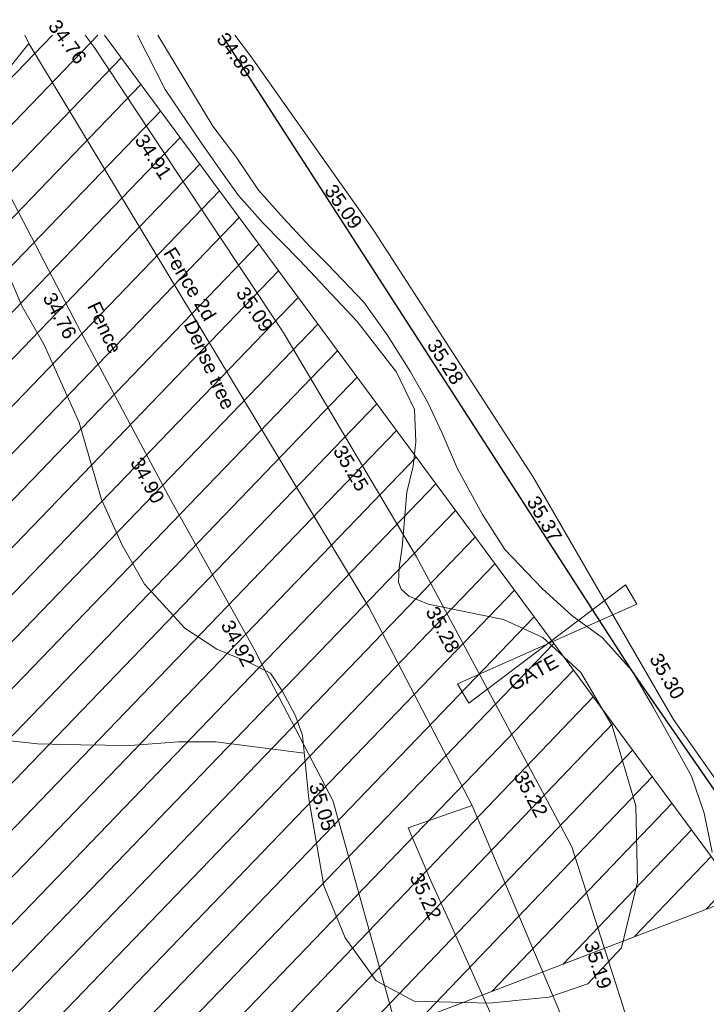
# Model space of a CAD drawing. Header units: millimetres. Extents: x -287732 to 520720, y -103372 to 287754.
# Tile 379 of 380: x 414978 to 433401, y 256019 to 282431. Entities that reach past the tile are written whole.
import ezdxf

# ---------------------------------------------------------------- set-up
doc = ezdxf.new("R2010")
doc.units = ezdxf.units.MM
doc.linetypes.add('IMPORT-HIDDEN2 _3_', pattern=[4762.5, 3175, -1587.5])
doc.linetypes.add('IMPORT-UG_ELEC_STREET LIGHTING_QLB2 _2_', pattern=[2700, 1500, -300.0000000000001, 0, -250, 150, -300.0000000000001, 0, -200])
for name, color, linetype, lineweight, true_color in [('00_UAV_CONCRETE', 9, 'Continuous', 9, 0x808080), ('00_UAV_FENCE', 7, 'Continuous', 9, 0x264c2f), ('00_UAV_FENCE_2D', 7, 'Continuous', 9, 0x264c2f), ('00_UAV_GATE', 7, 'Continuous', 9, 0xa50000), ('00_UAV_TREE_LINE', 7, 'Continuous', 9, 0x52a552), ('01_DTM_CONTOUR_MJR', 7, 'Continuous', 9, 0x7f3f00), ('12333-PUM-2D-U-0001-C01 - Rev2_REVIT IMPORT_dwg', 7, 'Continuous', 9, 0x767676), ('PUM-CHAMBER EXTENTS', 6, 'IMPORT-HIDDEN2 _3_', 9, 0xff00ff), ('PUM-SURVEY BOUNDARY_EXTENT', 190, 'Continuous', 25, 0x7f00ff), ('PUM-UNABLE TO SURVEY', 190, 'Continuous', 9, 0x7f00ff)]:
    doc.layers.add(name, color=color, linetype=linetype, lineweight=lineweight, true_color=true_color)
doc.layers.add('00_UAV_ROAD_EDGE', color=7, linetype='Continuous', lineweight=9)
doc.styles.add('Swis721 Lt BT_2', font='swissl.ttf', dxfattribs={"height": 375})

# ---------------------------------------------------------------- blocks, each defined once
blk = doc.blocks.new('12333-PUM-2D-U-0001-C01 - Rev2_REVIT IMPORT_dwg__U57-2077587-Site Location Plan Proposed')
at = {"layer": '00_UAV_GATE', "color": 9, "true_color": 0xe1aaaa, "flags": 128}
blk.add_lwpolyline([(147.8662014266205, -261.0279419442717), (-147.8662014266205, 261.0279419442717), (4705.866201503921, 2320.972058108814), (4410.133798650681, 2843.027941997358)], close=True, dxfattribs=at)
blk = doc.blocks.new('12333-PUM-2D-U-0001-C01 - Rev2_REVIT IMPORT_dwg_MGS62954_T2_Galway_ITM_3d_Rev1-2077680-Site Location Plan Proposed')
at = {"layer": '00_UAV_CONCRETE', "color": 254, "true_color": 0xcccccc, "flags": 128}
blk.add_lwpolyline([(534334852.3065, 725801620.694), (534333238.3999499, 725805410.466833), (534332890.9450929, 725806217.2110159), (534332440.5363238, 725807263.000554), (534331846.021, 725808708.4535002), (534333573.021, 725809276.4535002)], dxfattribs=at)
at = {"layer": '00_UAV_FENCE', "color": 254, "true_color": 0xcccccc}
blk.add_line((534320394.2781044, 725827961.1014824), (534322036.298, 725829921.6370001), dxfattribs=at)
at = {"layer": '00_UAV_FENCE', "color": 254, "true_color": 0xcccccc, "flags": 128}
blk.add_lwpolyline([(534331332.3065, 725803754.6940001), (534330071.3138757, 725808592.4511431), (534329840.7320002, 725809477.0710002), (534328019.6722623, 725813132.4958322), (534327787.7320001, 725813598.0710003), (534325667.1365447, 725817543.9649326), (534325568.7320003, 725817727.0710001), (534323387.9277014, 725821991.9392296), (534323201.7320002, 725822356.0710002), (534321146.4821237, 725826459.3398819), (534320370.206, 725828009.1610001), (534319156.0873095, 725830199.204124)], dxfattribs=at)
at = {"layer": '00_UAV_FENCE_2D', "color": 254, "true_color": 0xcccccc, "flags": 128}
blk.add_lwpolyline([(534335902.3065001, 725802481.6940002), (534336262.3065, 725802636.6940002), (534333573.0210001, 725809276.4535003), (534330897.3065, 725814648.6940004), (534322036.2980002, 725829921.6370001), (534321937.283027, 725830150.6581721)], dxfattribs=at)
at = {"layer": '00_UAV_ROAD_EDGE', "color": 254, "true_color": 0xcccccc, "flags": 128}
for points in [[(534320481.3065002, 725797020.6940002), (534324346.3065, 725798164.6940002), (534325265.7075941, 725798470.9931043), (534329821.3065, 725799988.6940002), (534330009.8422629, 725800049.8528883), (534334765.43186, 725801592.512841), (534334852.3065, 725801620.6940001), (534337896.7353082, 725802590.470328), (534337402.834143, 725804229.0499355), (534336228.3065, 725808125.6940002), (534335803.2763338, 725808952.9792107), (534333518.5451299, 725813400.0149407), (534332197.3065001, 725815971.6940002), (534331154.1407225, 725817802.9150168), (534328754.3065001, 725822015.6940002), (534328674.0743664, 725822141.397082), (534325985.7716391, 725826353.274817), (534323789.8275001, 725829793.7535002), (534323554.653862, 725830122.4268591)], [(534340339.3065001, 725809537.6940002), (534339017.3065, 725811496.6940001), (534338750.722809, 725811975.1735233), (534336317.4451674, 725816342.5581913), (534335351.8810001, 725818075.607502), (534333761.4577782, 725820635.4184666), (534331216.4765001, 725824731.6055002), (534331118.7630661, 725824875.3088272), (534328310.1549218, 725829005.8190132), (534327978.4765001, 725829493.6055001), (534327569.6615317, 725830052.3446397)]]:
    blk.add_lwpolyline(points, dxfattribs=at)
at = {"layer": '00_UAV_TREE_LINE', "color": 254, "true_color": 0xcccccc, "flags": 128}
for points in [[(534334506.3065001, 725814256.6940002), (534335549.3065, 725813749.6940001), (534336551.3065, 725812795.6940002), (534337371.3065001, 725811351.6940002), (534337961.3065, 725809192.6940002), (534337970.3065001, 725807152.6940001), (534337511.3065001, 725805397.6940002), (534336595.3065001, 725804445.6940001), (534335539.3065, 725804106.6940002), (534333941.3065, 725803969.6940002), (534331924.3065001, 725804062.6940002), (534330918.3065001, 725804618.6940002), (534330101.3065, 725805787.6940002), (534329556.3065, 725807199.6940002), (534329200.3065001, 725809535.694), (534329051.3065, 725811237.6940001), (534328873.3065, 725811765.6940002), (534328530.3065, 725812440.6940004), (534328228.3065, 725812924.6940002), (534327673.3065002, 725813213.6940002), (534326795.3065, 725813590.6940001), (534325946.3065, 725814172.6940002), (534324888.3065001, 725815371.6940004), (534324306.3065001, 725816423.6940002), (534323770.3065, 725817662.6940001), (534323209.3065001, 725819732.6940002), (534322305.3065001, 725821838.6940002), (534321739.3065001, 725822872.6940002), (534321328.3065, 725823879.694)], [(534324952.8126233, 725830098.0219072), (534325673.2060001, 725828629.161), (534326626.2060001, 725827175.1610001), (534327218.206, 725826291.1610001), (534327595.206, 725825746.1610001), (534328240.2060001, 725825000.1610001), (534329197.2060001, 725823989.1610001), (534330716.2060001, 725822318.1610001), (534331748.2060001, 725820934.1610003), (534332210.206, 725819926.1610001), (534332231.206, 725819057.1610001), (534332148.2060001, 725818407.1610001), (534331970.2060001, 725817715.1610001), (534331817.2060001, 725816239.1610003), (534331728.2060001, 725815696.1610001), (534331702.2060001, 725815302.1610001), (534331774.206, 725815115.1610001), (534331972.2060001, 725814928.1610001), (534332490.2060001, 725814698.161), (534334506.3065001, 725814256.6940002)], [(534339987.3065001, 725807918.6940001), (534339792.3065, 725808970.694), (534339468.3065, 725809965.6940001), (534338468.3065001, 725811850.6940002), (534337922.3065, 725812826.6940002), (534337151.3065001, 725813720.6940002), (534336333.3065, 725814333.6940002), (534335553.3065001, 725815070.6940001), (534334570.3065001, 725816133.6940004), (534333992.3065, 725817079.6940002), (534333334.3065001, 725818314.6940002), (534332945.3065001, 725819282.6940002), (534332580.3065001, 725820090.6940002), (534332121.3065001, 725820936.6940001), (534331514.3065001, 725821947.6940002), (534330900.3065, 725822832.6940002), (534329947.3065, 725823862.694), (534329500.3065, 725824328.6940001), (534328787.3065, 725825125.694), (534328134.3065001, 725825886.6940004), (534327552.3065001, 725826770.6940002), (534326936.3065001, 725827624.6940002), (534325500.0255977, 725830088.4702693)]]:
    blk.add_lwpolyline(points, dxfattribs=at)
at = {"layer": '01_DTM_CONTOUR_MJR', "color": 254, "true_color": 0xcccccc, "flags": 128}
blk.add_lwpolyline([(534311860.5252686, 725803767.7198569), (534312210.0000001, 725804350), (534313321.3549245, 725805222.1529601), (534314082.6515424, 725806023.2956425), (534315157.7946453, 725807457.3086703), (534315766.6351119, 725808420.0000001), (534316037.1508198, 725809136.3720347), (534316620.0000001, 725811770.0000001), (534317760.2216153, 725812741.7555691), (534317775.0722159, 725812790.4475756), (534317781.4193898, 725812896.1033587), (534317822.3167721, 725812975.5387586), (534317883.0581858, 725813012.0828187), (534318082.8821772, 725813034.3965381), (534319640, 725812780.0000001), (534320480.2952774, 725811321.9619732), (534321939.0849674, 725811133.8169936), (534323101.5555558, 725811091.5555558), (534324430.0000002, 725811048.3863369), (534325726.6666667, 725811123.3333333), (534326723.9277905, 725811107.2723337), (534329092.52325, 725810766.8825316)], dxfattribs=at)
blk.add_blockref('12333-PUM-2D-U-0001-C01 - Rev2_REVIT IMPORT_dwg__U57-2077587-Site Location Plan Proposed', (534333384.2059999, 725812286.1609999))
at = {"layer": '00_UAV_CONCRETE', "color": 251, "true_color": 0x666666, "insert": (534332199.8062071, 725807546.6522542), "char_height": 375, "width": 1495.902363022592, "attachment_point": 1, "rotation": 293.3009538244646, "line_spacing_factor": 1.005061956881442, "style": 'Swis721 Lt BT_2'}
blk.add_mtext('35.22', dxfattribs=at)
at = {"layer": '00_UAV_FENCE', "color": 251, "true_color": 0x666666, "char_height": 375, "attachment_point": 1, "line_spacing_factor": 1.005061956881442, "style": 'Swis721 Lt BT_2'}
for s, insert, width, rotation in [('34.76', (534322614.7484409, 725823279.8910786), 1495.902363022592, 296.80063052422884), ('Fence', (534323813.0577072, 725823013.6920584), 1681.10932225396, 294.04057529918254), ('34.90', (534324882.6276605, 725818825.0038837), 1495.902363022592, 297.32621732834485), ('34.92', (534327236.786419, 725814410.0625511), 1495.902363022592, 297.3320461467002), ('35.05', (534329564.3090174, 725810001.3480496), 1495.902363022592, 285.62122343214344)]:
    blk.add_mtext(s, dxfattribs=dict(at, insert=insert, width=width, rotation=rotation))
at = {"layer": '00_UAV_FENCE_2D', "color": 251, "true_color": 0x666666, "insert": (534325856.9892774, 725824437.7713038), "char_height": 375, "width": 2545.408465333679, "attachment_point": 1, "rotation": 300.1626129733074, "line_spacing_factor": 1.005061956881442, "style": 'Swis721 Lt BT_2'}
blk.add_mtext('Fence 2d', dxfattribs=at)
at = {"layer": '00_UAV_GATE', "color": 251, "true_color": 0x666666, "insert": (534334557.269875, 725812650.0913825), "char_height": 375, "width": 1567.13580888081, "attachment_point": 1, "rotation": 27.870559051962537, "line_spacing_factor": 1.005061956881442, "style": 'Swis721 Lt BT_2'}
blk.add_mtext('GATE', dxfattribs=at)
at = {"layer": '00_UAV_ROAD_EDGE', "color": 251, "true_color": 0x666666, "char_height": 375, "width": 1495.902363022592, "attachment_point": 1, "line_spacing_factor": 1.005061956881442, "style": 'Swis721 Lt BT_2'}
for s, insert, rotation in [('34.76', (534322848.0870301, 725830595.3040091), 305.5846252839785), ('34.86', (534327360.6935814, 725830169.9278128), 305.0246297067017), ('34.91', (534325133.9357836, 725827485.4821453), 302.54874822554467), ('35.09', (534330187.9971116, 725826050.4875258), 304.2143857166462), ('35.09', (534327777.8603277, 725823343.1335889), 302.54874822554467), ('35.28', (534332879.3671979, 725821848.8156064), 301.85288884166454), ('35.25', (534330320.3318715, 725819046.6220642), 299.66825538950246), ('35.37', (534335493.6235456, 725817597.461612), 299.1242584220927), ('35.28', (534332737.9585438, 725814681.0695809), 297.19251118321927), ('35.30', (534338711.8275775, 725813322.0860052), 299.1242584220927), ('35.22', (534335023.5041246, 725810232.4487362), 297.19251117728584), ('35.19', (534336867.0759581, 725805629.1690025), 286.77387325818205)]:
    blk.add_mtext(s, dxfattribs=dict(at, insert=insert, rotation=rotation))
at = {"layer": '00_UAV_TREE_LINE', "color": 251, "true_color": 0x666666, "insert": (534326398.045624, 725822477.2086676), "char_height": 375, "width": 2939.566865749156, "attachment_point": 1, "rotation": 293.43397436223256, "line_spacing_factor": 1.005061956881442, "style": 'Swis721 Lt BT_2'}
blk.add_mtext('Dense tree', dxfattribs=at)
blk = doc.blocks.new('12333-PUM-2D-U-0001-C01 - Rev2_REVIT IMPORT_dwg-1620468-Site Location Plan Proposed')
at = {"layer": 'PUM-CHAMBER EXTENTS', "true_color": 0xfff4d4}
h = blk.add_hatch(dxfattribs=at)
h.set_pattern_fill('FP_14', style=0, pattern_type=2)
h.set_pattern_definition([(45, (-533641079.65, -725615854.3560001), (-618.7184335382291, 618.7184335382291), [])])
h.paths.add_polyline_path([(548820.3501529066, 143595.6438214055), (598554.726548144, 155705.0015586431), (665880.3501528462, 173780.643821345), (683590.8699340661, 180379.6662089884), (684126.2921456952, 185226.5029211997), (699646.6566527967, 190872.8378213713), (682994.2837554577, 214259.006618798), (606101.125900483, 215601.1816816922), (611594.7356529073, 198837.6438862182), (620808.8827925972, 194892.6093451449), (622809.8820558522, 181730.4029184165), (546425.3200724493, 167969.8622055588), (546575.8377649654, 166438.0438213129), (546752.1501529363, 166438.0438213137), (546742.8316869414, 165904.1892620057), (546628.8411191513, 165898.6287465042), (546695.6373264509, 165218.8438213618), (546866.450152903, 165218.8438213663), (546857.1396212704, 164685.4438213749), (546748.0496346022, 164685.4438213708), (546816.1401362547, 163992.4868640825), (546980.7501529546, 163999.6438213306), (547018.8501529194, 163466.2438213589), (546868.4915593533, 163459.7064912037), (546935.2364494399, 162780.4438212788), (547056.9501529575, 162780.4438212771), (547056.9501529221, 162323.2438212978), (546980.161284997, 162323.2438212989), (547055.3756635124, 161557.7871773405), (547133.1501528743, 161561.2438213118), (547171.2501528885, 161104.0438213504), (547100.2641136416, 161100.9574718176), (547167.3480998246, 160418.2438213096), (547285.5501528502, 160418.2438213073), (547285.5501528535, 159884.8438213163), (547219.760407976, 159884.8438213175), (547286.6641069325, 159203.9649537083), (547399.8501529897, 159199.0438212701), (547361.7501529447, 158665.6438213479), (547339.5218446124, 158666.0318179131), (547526.6396990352, 156761.7336278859), (547552.2501529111, 156760.643821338), (547555.1797682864, 156471.2813758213), (547638.940920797, 155618.8442227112), (547666.5501529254, 155617.6438213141), (547669.1799035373, 155311.1021300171), (547744.1895742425, 154547.7287972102), (547818.950152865, 154550.8438213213), (547809.6327005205, 154017.0473339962), (547796.3901281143, 154016.4838202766), (547863.8113582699, 153330.3380382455), (547895.150152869, 153331.6438213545), (547933.250152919, 152798.2438212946), (547916.1638860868, 152797.5464226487), (547983.7334397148, 152109.8911528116), (548047.5501528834, 152112.4438213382), (548085.6501528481, 151579.0438213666), (548036.089714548, 151577.0614038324), (548096.0084987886, 150967.2680052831), (548123.7501529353, 150969.4438212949), (548161.8501529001, 150436.0438213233), (548148.3134199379, 150434.9608826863), (548720.0288378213, 144616.6137300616)])
h.paths.add_polyline_path([(507602.6006529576, 195456.4678212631), (521342.9320607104, 197371.1634294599), (539189.5091527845, 196672.9153214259), (560381.472544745, 200828.8192643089), (577694.2496529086, 209009.0883214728), (593948.7272522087, 215813.3025891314), (467151.1844916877, 218026.5619307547), (468398.9507812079, 211588.5258330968), (490993.6907402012, 198483.5081887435), (503467.5815323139, 197676.0129840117), (507337.4300206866, 195598.8028811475)])
at = {"layer": 'PUM-SURVEY BOUNDARY_EXTENT', "color": 201, "true_color": 0xd4aaff, "flags": 128}
blk.add_lwpolyline([(434100.3536528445, 24157.3913212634), (453045.0486529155, 39175.58032134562), (466013.0486529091, 44122.58032138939), (482147.048652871, 40702.58032134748), (488216.8503400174, 30926.89504288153), (531080.8829478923, 24250.27741154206), (561844.1376578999, 20426.38415400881), (566062.0655785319, 8611.398574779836), (571128.6864528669, -7616.027373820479), (575714.0437077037, -7982.768216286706), (646442.309713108, 31495.23056612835), (689841.2207724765, 56725.65899800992), (691426.6726380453, 62926.17045936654), (689638.0678800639, 69873.57358378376), (681836.0986590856, 100645.3796401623), (672155.9695595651, 130601.3585414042), (667140.7217679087, 148790.7201766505), (693350.350153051, 157472.2071436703), (716444.8569162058, 167556.043584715), (696842.6566527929, 196972.3378213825), (686152.5680667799, 214203.8785610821)], dxfattribs=at)
at = {"layer": 'PUM-UNABLE TO SURVEY', "color": 7, "true_color": 0xfff4d4, "flags": 128}
blk.add_lwpolyline([(548148.3134199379, 150434.9608826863), (548820.3501529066, 143595.6438214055), (598554.726548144, 155705.0015586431), (665880.3501528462, 173780.643821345), (683590.869934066, 180379.6662089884), (684126.2921456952, 185226.5029211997), (699646.6566527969, 190872.8378213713), (682994.2837554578, 214259.0066187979)], dxfattribs=at)
blk.add_blockref('12333-PUM-2D-U-0001-C01 - Rev2_REVIT IMPORT_dwg_MGS62954_T2_Galway_ITM_3d_Rev1-2077680-Site Location Plan Proposed', (-533641079.6498471, -725615854.3561786))

msp = doc.modelspace()

# ---------------------------------------------------------------- block references
at = {"layer": '12333-PUM-2D-U-0001-C01 - Rev2_REVIT IMPORT_dwg', "color": 254, "linetype": 'IMPORT-UG_ELEC_STREET LIGHTING_QLB2 _2_', "true_color": 0xffd4d4, "rotation": 0.9999999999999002}
msp.add_blockref('12333-PUM-2D-U-0001-C01 - Rev2_REVIT IMPORT_dwg-1620468-Site Location Plan Proposed', (-261895.0770586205, 55869.5817132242), dxfattribs=at)

doc.saveas('drawing.dxf')
